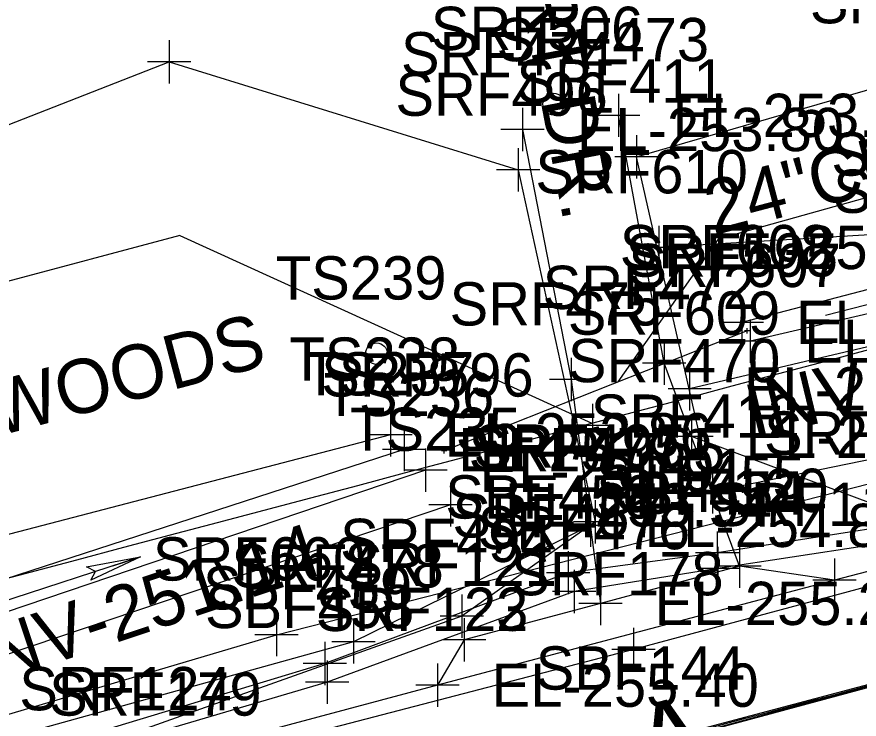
# Model space of a CAD drawing. Extents: x 818717 to 846077, y 440014 to 541392.
# Drawn here: x 831497.6 to 831575.4, y 493068.2 to 493133.1 of the extents above; entities that cross this region are included whole.
import ezdxf

# ---------------------------------------------------------------- set-up
doc = ezdxf.new("R2010")
doc.units = 0
for name, color, linetype in [('SURVEY - CENTERLINE - Preliminary', 7, 'Continuous'), ('SURVEY - CENTERLINE - Preliminary Text', 7, 'Continuous'), ('SURVEY - CONTROL with Text', 7, 'Continuous'), ('SURVEY - DRAINAGE - Area Shapes', 7, 'Continuous'), ('SURVEY - DRAINAGE - Natural Features Text', 7, 'Continuous'), ('SURVEY - DRAINAGE - Pipes and Culverts', 7, 'Continuous'), ('SURVEY - DRAINAGE - Pipes and Culverts - Points - Locators', 7, 'Continuous'), ('SURVEY - DRAINAGE - Pipes and Culverts - Points - Numbers', 7, 'Continuous'), ('SURVEY - DTM - Breaklines', 7, 'Continuous'), ('SURVEY - DTM - Breaklines - Points - Elevations', 7, 'Continuous'), ('SURVEY - DTM - Breaklines - Points - Locators', 7, 'Continuous'), ('SURVEY - DTM - Breaklines - Points - Numbers', 7, 'Continuous'), ('SURVEY - DTM - Spot Points - Locators', 7, 'Continuous'), ('SURVEY - DTM - Spot Points - Point Numbers', 7, 'Continuous'), ('SURVEY - PROPERTY - ROW Lines', 7, 'Continuous'), ('SURVEY - PROPERTY - ROW Lines - Points - Locators', 7, 'Continuous'), ('SURVEY - PROPERTY - ROW Lines Text', 7, 'Continuous'), ('SURVEY - TRAFFIC CONTROL - Pavement Marking - Points - Locators', 7, 'Continuous'), ('SURVEY - TRAFFIC CONTROL - Pavement Marking - Points - Numbers', 7, 'Continuous'), ('SURVEY - TRAFFIC CONTROL - Pavement Marking with Text', 7, 'Continuous'), ('SURVEY - TRANSPORTATION - Features', 7, 'Continuous'), ('SURVEY - TRANSPORTATION - Features - Points - Elevations', 7, 'Continuous'), ('SURVEY - TRANSPORTATION - Features - Points - Locators', 7, 'Continuous'), ('SURVEY - TRANSPORTATION - Features - Points - Numbers', 7, 'Continuous'), ('SURVEY - TRANSPORTATION - Features Text', 7, 'Continuous'), ('SURVEY - TRANSPORTATION - Roads', 7, 'Continuous'), ('SURVEY - TRANSPORTATION - Roads - Points - Locators', 7, 'Continuous'), ('SURVEY - TRANSPORTATION - Roads - Points - Numbers', 7, 'Continuous'), ('SURVEY - UTILITIES - Telephone (Underground) - Points - Locators', 7, 'Continuous'), ('SURVEY - UTILITIES - Telephone (Underground) - Points - Numbers', 7, 'Continuous'), ('SURVEY - UTILITIES - Telephone (Underground) with Text', 7, 'Continuous'), ('SURVEY - UTILITIES - Water - Points - Locators', 7, 'Continuous'), ('SURVEY - UTILITIES - Water - Points - Numbers', 7, 'Continuous'), ('SURVEY - UTILITIES - Water with Text', 7, 'Continuous'), ('SURVEY - VEGETATION - Features - Points - Locators', 7, 'Continuous'), ('SURVEY - VEGETATION - Features - Points - Numbers', 7, 'Continuous'), ('SURVEY - VEGETATION - Features with Text', 7, 'Continuous')]:
    doc.layers.add(name, color=color, linetype=linetype)

msp = doc.modelspace()

# ---------------------------------------------------------------- linework, layer by layer
at = {"layer": 'SURVEY - CENTERLINE - Preliminary'}
msp.add_arc((818719.062, 541389.917), 50000, 284.7154065, 285.0436538, dxfattribs=at)
msp.add_arc((818719.062, 541389.917), 50000, 284.7154065, 285.0436538, dxfattribs=at)
msp.add_arc((818719.062, 541389.917), 50000, 284.7154065, 285.0436538, dxfattribs=at)
msp.add_arc((818719.062, 541389.917), 50000, 284.7154065, 285.0436538, dxfattribs=at)
at = {"layer": 'SURVEY - CENTERLINE - Preliminary Text'}
msp.add_line((831558.491, 493066.325), (831606.777, 493079.302), dxfattribs=at)
at = {"layer": 'SURVEY - DRAINAGE - Area Shapes'}
msp.add_lwpolyline([(833331.859, 493535.432), (832825.85, 493400.537), (832121.677, 493216.641), (831495.156, 493049.754), (830960.374, 492909.24), (830124.726, 492686.081), (830069.903, 493396.232), (830870.864, 494031.842), (831248.114, 494413.668), (831536.954, 494545.328), (832050.066, 494534.011), (832097.956, 494614.841), (832139.363, 494784.62), (832167.463, 494840.578), (832274.31, 494844.357), (832647.216, 494804.129), (832934.236, 494910.407), (833081.033, 494456.054), (833331.859, 493535.432)], dxfattribs=at)
at = {"layer": 'SURVEY - DRAINAGE - Natural Features Text'}
for p, q in [((831599.028, 493112.281), (831572.307, 493105.484)), ((831509.061, 493083.183), (831479.903, 493073.688)), ((831506.494, 493082.347), (831509.061, 493083.183))]:
    msp.add_line(p, q, dxfattribs=at)
msp.add_lwpolyline([(831509.061, 493083.183), (831504.461, 493081.001), (831504.877, 493081.821), (831504.058, 493082.237)], close=True, dxfattribs=at)
msp.add_lwpolyline([(831509.061, 493083.183), (831504.461, 493081.001), (831504.877, 493081.821), (831504.058, 493082.237), (831509.061, 493083.183)], dxfattribs=at)
at = {"layer": 'SURVEY - DRAINAGE - Pipes and Culverts'}
msp.add_line((831565.088, 493104.057), (831537.09, 493092.978), dxfattribs=at)
msp.add_lwpolyline([(831587.189, 493119.443), (831562.391, 493112.525), (831553.148, 493099.332)], dxfattribs=at)
at = {"layer": 'SURVEY - DRAINAGE - Pipes and Culverts - Points - Locators'}
for p, q in [((831565.338, 493104.057), (831564.838, 493104.057)), ((831565.088, 493103.807), (831565.088, 493104.307)), ((831565.088, 493104.057), (831565.088, 493104.057)), ((831565.088, 493104.057), (831565.088, 493104.057)), ((831537.34, 493092.978), (831536.84, 493092.978)), ((831537.09, 493092.728), (831537.09, 493093.228)), ((831537.09, 493092.978), (831537.09, 493092.978)), ((831537.09, 493092.978), (831537.09, 493092.978))]:
    msp.add_line(p, q, dxfattribs=at)
at = {"layer": 'SURVEY - DTM - Breaklines'}
for points in [[(831744.451, 493161.417), (831733.604, 493161.483), (831718.894, 493162.931), (831693.147, 493143.854), (831664.483, 493135.934), (831635.807, 493128.011), (831584.094, 493113.394), (831556.937, 493111.759)], [(831746.03, 493150.489), (831721.994, 493159.598), (831701.715, 493140.661), (831669.965, 493132.337), (831637.076, 493123.714), (831584.271, 493109.954), (831564.6, 493104.835)], [(831744.998, 493144.972), (831720.931, 493155.221), (831703.763, 493138.419), (831670.768, 493129.618), (831637.801, 493120.823), (831586.818, 493108.105), (831565.348, 493103.1)], [(831741.372, 493141.892), (831719.215, 493148.149), (831699.026, 493131.875), (831668.028, 493124.843), (831637.031, 493117.811), (831588.921, 493105.572), (831559.772, 493098.697)], [(831739.775, 493125.726), (831736.956, 493133.247), (831706.031, 493122.208), (831667.127, 493111.396), (831622.43, 493100.258), (831577.899, 493087.609), (831559.934, 493094.306)], [(831172.329, 492965.048), (831181.588, 492967.428), (831227.673, 492979.44), (831274.722, 492991.657), (831322.924, 493004.211), (831368.331, 493016.255), (831413.81, 493028.289), (831465.868, 493041.898), (831511.625, 493053.907), (831556.788, 493065.9), (831604.836, 493079.031), (831650.912, 493091.157), (831699.096, 493103.986), (831742.479, 493115.705)], [(831532.144, 493094.442), (831486.289, 493082.487), (831415.631, 493063.889), (831383.162, 493053.358), (831340.908, 493041.84), (831285.146, 493026.641), (831223.231, 493009.746), (831163.609, 492993.477)], [(831533.389, 493093.084), (831489.025, 493078.666), (831431.592, 493059.142), (831388.212, 493049.938), (831337.168, 493036.099), (831288.162, 493022.812), (831221.989, 493004.466), (831163.904, 492990.46)], [(831535.361, 493091.173), (831488.68, 493075.366), (831432.576, 493055.286), (831391.041, 493045.716), (831336.222, 493030.754), (831290.631, 493018.961), (831222.65, 492999.882), (831164.865, 492987.274)], [(831537.694, 493087.968), (831489.299, 493071.653), (831438.646, 493053.387), (831396.747, 493041.741), (831341.579, 493028.03), (831295.034, 493016.461), (831259.616, 493004.035)], [(831550.599, 493086.08), (831528.725, 493075.327), (831482.273, 493062.405), (831435.506, 493050.328), (831391.53, 493037.773), (831349.427, 493027.395), (831305.624, 493016.09), (831259.616, 493004.035), (831215.986, 492993.539), (831167.489, 492980.123)]]:
    msp.add_lwpolyline(points, dxfattribs=at)
at = {"layer": 'SURVEY - DTM - Breaklines - Points - Locators'}
for p, q in [((831556.937, 493113.759), (831556.937, 493109.759)), ((831558.937, 493111.759), (831554.937, 493111.759)), ((831564.6, 493106.835), (831564.6, 493102.835)), ((831565.348, 493105.1), (831565.348, 493101.1)), ((831566.6, 493104.835), (831562.6, 493104.835)), ((831567.348, 493103.1), (831563.348, 493103.1)), ((831559.772, 493100.697), (831559.772, 493096.697)), ((831561.772, 493098.697), (831557.772, 493098.697)), ((831532.144, 493096.442), (831532.144, 493092.442)), ((831559.934, 493096.306), (831559.934, 493092.306)), ((831533.389, 493095.084), (831533.389, 493091.084)), ((831534.144, 493094.442), (831530.144, 493094.442)), ((831561.934, 493094.306), (831557.934, 493094.306)), ((831535.389, 493093.084), (831531.389, 493093.084)), ((831535.361, 493093.173), (831535.361, 493089.173)), ((831537.361, 493091.173), (831533.361, 493091.173)), ((831537.694, 493089.968), (831537.694, 493085.968)), ((831550.599, 493088.08), (831550.599, 493084.08)), ((831539.694, 493087.968), (831535.694, 493087.968)), ((831552.599, 493086.08), (831548.599, 493086.08)), ((831528.725, 493077.327), (831528.725, 493073.327)), ((831530.725, 493075.327), (831526.725, 493075.327))]:
    msp.add_line(p, q, dxfattribs=at)
at = {"layer": 'SURVEY - DTM - Spot Points - Locators'}
for centre in [(831547.211, 493125.006), (831530.851, 493101.945)]:
    msp.add_circle(centre, 1, dxfattribs=at)
at = {"layer": 'SURVEY - PROPERTY - ROW Lines'}
for radius in [49970, 50030]:
    msp.add_arc((818719.062, 541389.917), radius, 284.7154008, 285.0436538, dxfattribs=at)
at = {"layer": 'SURVEY - PROPERTY - ROW Lines - Points - Locators'}
for p, q in [((831550.785, 493097.318), (831550.785, 493093.318)), ((831552.785, 493095.318), (831548.785, 493095.318))]:
    msp.add_line(p, q, dxfattribs=at)
at = {"layer": 'SURVEY - PROPERTY - ROW Lines Text'}
msp.add_line((831512.683, 493112.851), (831462.856, 493099.612), dxfattribs=at)
msp.add_lwpolyline([(831512.683, 493112.851), (831550.732, 493095.516)], dxfattribs=at)
at = {"layer": 'SURVEY - TRAFFIC CONTROL - Pavement Marking - Points - Locators'}
for p, q in [((831554.576, 493076.615), (831554.576, 493072.615)), ((831556.576, 493074.615), (831552.576, 493074.615))]:
    msp.add_line(p, q, dxfattribs=at)
at = {"layer": 'SURVEY - TRAFFIC CONTROL - Pavement Marking with Text'}
msp.add_lwpolyline([(832159.393, 493235.767), (832116.703, 493224.524), (832072.635, 493213.169), (832030, 493201.967), (831987.463, 493190.831), (831936.579, 493177.364), (831894.104, 493165.965), (831849.455, 493153.917), (831808.033, 493142.521), (831768.355, 493131.658), (831727.87, 493120.892), (831684.499, 493109.183), (831641.677, 493097.858), (831599.16, 493086.583), (831554.576, 493074.615), (831511.865, 493063.498), (831467.074, 493051.662), (831425.051, 493040.689), (831380.344, 493029.109), (831337.841, 493017.824), (831296.132, 493006.891), (831251.605, 492995.362), (831208.941, 492984.122), (831169.874, 492973.88)], dxfattribs=at)
at = {"layer": 'SURVEY - TRANSPORTATION - Features'}
for points in [[(831564.37, 493082.314), (831557.43, 493101.074), (831553.185, 493123.968)], [(831544.345, 493122.659), (831548.836, 493099.548), (831551.543, 493078.869)], [(831573.142, 493081.019), (831564.37, 493082.314), (831551.543, 493078.869), (831538.957, 493075.489), (831536.478, 493071.314)]]:
    msp.add_lwpolyline(points, dxfattribs=at)
at = {"layer": 'SURVEY - TRANSPORTATION - Features - Points - Locators'}
for p, q in [((831553.185, 493125.968), (831553.185, 493121.968)), ((831544.345, 493124.659), (831544.345, 493120.659)), ((831555.185, 493123.968), (831551.185, 493123.968)), ((831546.345, 493122.659), (831542.345, 493122.659)), ((831557.43, 493103.074), (831557.43, 493099.074)), ((831548.836, 493101.548), (831548.836, 493097.548)), ((831559.43, 493101.074), (831555.43, 493101.074)), ((831550.836, 493099.548), (831546.836, 493099.548)), ((831564.37, 493084.314), (831564.37, 493080.314)), ((831566.37, 493082.314), (831562.37, 493082.314)), ((831551.543, 493080.869), (831551.543, 493076.869)), ((831553.543, 493078.869), (831549.543, 493078.869)), ((831538.957, 493077.489), (831538.957, 493073.489)), ((831540.957, 493075.489), (831536.957, 493075.489)), ((831536.478, 493073.314), (831536.478, 493069.314)), ((831538.478, 493071.314), (831534.478, 493071.314))]:
    msp.add_line(p, q, dxfattribs=at)
at = {"layer": 'SURVEY - TRANSPORTATION - Roads'}
msp.add_lwpolyline([(831740.144, 493125.177), (831693.824, 493112.887), (831648.314, 493100.781), (831602.497, 493088.652), (831573.142, 493081.019), (831536.489, 493071.326), (831509.088, 493063.99), (831462.949, 493051.686), (831417.272, 493039.628), (831365.779, 493026.172), (831320.146, 493014.201), (831272.416, 493001.811), (831225.35, 492989.574), (831179.261, 492977.484), (831169.535, 492974.824)], dxfattribs=at)
at = {"layer": 'SURVEY - TRANSPORTATION - Roads - Points - Locators'}
for p, q in [((831573.142, 493083.019), (831573.142, 493079.019)), ((831575.142, 493081.019), (831571.142, 493081.019)), ((831536.489, 493073.326), (831536.489, 493069.326)), ((831538.489, 493071.326), (831534.489, 493071.326))]:
    msp.add_line(p, q, dxfattribs=at)
at = {"layer": 'SURVEY - UTILITIES - Telephone (Underground) - Points - Locators'}
for p, q in [((831562.314, 493085.527), (831562.314, 493081.527)), ((831548.549, 493083.706), (831548.549, 493079.706)), ((831564.314, 493083.527), (831560.314, 493083.527)), ((831562.38, 493084.08), (831562.38, 493080.08)), ((831549.09, 493081.965), (831549.09, 493077.965)), ((831564.38, 493082.08), (831560.38, 493082.08)), ((831550.549, 493081.706), (831546.549, 493081.706)), ((831551.09, 493079.965), (831547.09, 493079.965)), ((831526.07, 493075.307), (831526.07, 493071.307)), ((831528.07, 493073.307), (831524.07, 493073.307)), ((831526.289, 493073.584), (831526.289, 493069.584)), ((831528.289, 493071.584), (831524.289, 493071.584))]:
    msp.add_line(p, q, dxfattribs=at)
at = {"layer": 'SURVEY - UTILITIES - Telephone (Underground) with Text'}
for points in [[(831740.84, 493147.467), (831733.648, 493144.983), (831719.647, 493132.044), (831718.211, 493127.362), (831710.768, 493122.23), (831704.627, 493119.113), (831642.209, 493101.762), (831589.144, 493087.726), (831562.314, 493083.527), (831548.549, 493081.706), (831526.07, 493073.307), (831474.785, 493057.785), (831408.782, 493040.903), (831354.464, 493027.01)], [(831741.296, 493145.812), (831734.319, 493143.235), (831720.767, 493131.046), (831718.478, 493125.874), (831712.048, 493120.945), (831705.032, 493117.395), (831642.503, 493100.3), (831589.846, 493086.286), (831562.38, 493082.08), (831549.09, 493079.965), (831526.289, 493071.584), (831475.248, 493056.52), (831409.484, 493038.726), (831354.478, 493025.593)]]:
    msp.add_lwpolyline(points, dxfattribs=at)
at = {"layer": 'SURVEY - UTILITIES - Water - Points - Locators'}
for p, q in [((831521.601, 493077.978), (831521.601, 493073.978)), ((831523.601, 493075.978), (831519.601, 493075.978))]:
    msp.add_line(p, q, dxfattribs=at)
at = {"layer": 'SURVEY - UTILITIES - Water with Text'}
msp.add_lwpolyline([(831168.532, 492982.826), (831221.682, 492997.593), (831271.354, 493010.029), (831320.051, 493023.02), (831382.113, 493039.086), (831464.428, 493059.016), (831521.601, 493075.978), (831637.266, 493105.469), (831699.537, 493130.689), (831734.635, 493142.288), (831763.924, 493149.403), (831800.526, 493157.828), (831844.475, 493169.569), (831878.726, 493177.183), (831933.717, 493193.592), (832000.948, 493211.255), (832058.592, 493225.484), (832113.596, 493238.286), (832172.678, 493261.927), (832217.98, 493273.658), (832269.171, 493287.197), (832330.785, 493299.453)], dxfattribs=at)
at = {"layer": 'SURVEY - VEGETATION - Features - Points - Locators'}
for p, q in [((831511.696, 493130.914), (831511.696, 493126.914)), ((831513.696, 493128.914), (831509.696, 493128.914)), ((831554.85, 493122.135), (831554.85, 493118.135)), ((831543.941, 493120.924), (831543.941, 493116.924)), ((831556.85, 493120.135), (831552.85, 493120.135)), ((831545.941, 493118.924), (831541.941, 493118.924)), ((831561.875, 493091.174), (831561.875, 493087.174)), ((831563.875, 493089.174), (831559.875, 493089.174)), ((831551.053, 493088.403), (831551.053, 493084.403)), ((831553.053, 493086.403), (831549.053, 493086.403)), ((831538.719, 493079.69), (831538.719, 493075.69)), ((831540.719, 493077.69), (831536.719, 493077.69))]:
    msp.add_line(p, q, dxfattribs=at)
at = {"layer": 'SURVEY - VEGETATION - Features with Text'}
for points in [[(831643.125, 493105.663), (831600.481, 493097.106), (831561.875, 493089.174), (831554.85, 493120.135), (831582.611, 493128.17), (831628.771, 493136.823)], [(831133.174, 493025.253), (831188.614, 493039.111), (831273.803, 493058.132), (831327.178, 493074.676), (831372.452, 493078.695), (831446.522, 493103.398), (831511.696, 493128.914), (831543.941, 493118.924), (831551.053, 493086.403), (831538.719, 493077.69), (831488.182, 493059.708), (831414.149, 493041.529), (831340.276, 493029.597), (831322.827, 493014.847), (831277.91, 493002.895), (831227.538, 492995.396), (831165.974, 492983.974)]]:
    msp.add_lwpolyline(points, dxfattribs=at)

# ---------------------------------------------------------------- texts
at = {"layer": 'SURVEY - CENTERLINE - Preliminary Text'}
msp.add_text('A', height=7.5, rotation=14.87953, dxfattribs=at).set_placement((831555.829, 493061.738))
at = {"layer": 'SURVEY - CONTROL with Text'}
msp.add_text('GPS 49-087-07', height=5, rotation=14.48633, dxfattribs=at).set_placement((831569.051, 493052.572))
at = {"layer": 'SURVEY - DRAINAGE - Pipes and Culverts'}
for s, rotation, p in [('24"CMP', 14.76781, (831561.961, 493112.862)), ('INV-250.56', 13.49737, (831565.649, 493094.059)), ('INV-251.14', 18.45578, (831494.046, 493070.958))]:
    msp.add_text(s, height=5, rotation=rotation, dxfattribs=at).set_placement(p)
at = {"layer": 'SURVEY - DRAINAGE - Pipes and Culverts - Points - Numbers'}
for s, p in [('SRF595', (831553.849, 493109.057)), ('SRF596', (831525.74, 493097.978))]:
    msp.add_text(s, height=4, dxfattribs=at).set_placement(p)
at = {"layer": 'SURVEY - DTM - Breaklines - Points - Elevations'}
for s, p in [('EL-253.70', (831561.937, 493109.759)), ('EL-250.90', (831569.6, 493102.835)), ('EL-250.69', (831570.348, 493101.1)), ('EL-254.18', (831564.772, 493096.697)), ('EL-252.86', (831537.144, 493092.442)), ('EL-254.64', (831564.934, 493092.306)), ('EL-251.65', (831538.389, 493091.084)), ('EL-251.91', (831540.361, 493089.173)), ('EL-253.94', (831542.694, 493085.968)), ('EL-254.89', (831555.599, 493084.08))]:
    msp.add_text(s, height=4, dxfattribs=at).set_placement(p)
at = {"layer": 'SURVEY - DTM - Breaklines - Points - Numbers'}
for s, p in [('SRF603', (831572.855, 493118.394)), ('SRF610', (831545.524, 493116.759)), ('SRF604', (831573.031, 493114.954)), ('SRF608', (831553.313, 493109.835)), ('SRF607', (831554.108, 493108.1)), ('SRF609', (831548.517, 493103.697)), ('TS238', (831522.809, 493099.442)), ('SRF470', (831548.521, 493099.306)), ('TS237', (831524.101, 493098.084)), ('TS236', (831525.963, 493096.173)), ('TS235', (831528.406, 493092.968)), ('SRF469', (831566.643, 493092.609)), ('SRF477', (831539.359, 493091.08)), ('SRF478', (831517.439, 493080.327)), ('SBF144', (831545.549, 493070.9))]:
    msp.add_text(s, height=4, dxfattribs=at).set_placement(p)
at = {"layer": 'SURVEY - DTM - Spot Points - Point Numbers'}
for s, p in [('SRF602', (831570.88, 493132.473)), ('SRF506', (831535.862, 493130.006)), ('TS239', (831521.547, 493106.945))]:
    msp.add_text(s, height=4, dxfattribs=at).set_placement(p)
at = {"layer": 'SURVEY - TRAFFIC CONTROL - Pavement Marking - Points - Numbers'}
for s, p in [('SRF178', (831543.289, 493079.615)), ('SRF179', (831500.609, 493068.498))]:
    msp.add_text(s, height=4, dxfattribs=at).set_placement(p)
at = {"layer": 'SURVEY - TRANSPORTATION - Features - Points - Elevations'}
for s, p in [('EL-253.91', (831558.185, 493121.968)), ('EL-253.80', (831549.345, 493120.659)), ('EL-255.22', (831556.543, 493076.869)), ('EL-255.40', (831541.478, 493069.314))]:
    msp.add_text(s, height=4, dxfattribs=at).set_placement(p)
at = {"layer": 'SURVEY - TRANSPORTATION - Features - Points - Numbers'}
for s, p in [('SRF473', (831541.945, 493128.968)), ('SRF474', (831533.105, 493127.659)), ('SRF472', (831546.191, 493106.074)), ('SRF475', (831537.596, 493104.548)), ('SRF120', (831552.957, 493087.314)), ('SRF476', (831540.193, 493083.869)), ('SRF121', (831527.875, 493080.489)), ('SRF122', (831525.238, 493076.314))]:
    msp.add_text(s, height=4, dxfattribs=at).set_placement(p)
at = {"layer": 'SURVEY - TRANSPORTATION - Features Text'}
msp.add_text('GR/DIRT DR.', height=5, rotation=280.75043, dxfattribs=at).set_placement((831540.518, 493154.189))
at = {"layer": 'SURVEY - TRANSPORTATION - Roads - Points - Numbers'}
for s, p in [('SRF118', (831561.855, 493086.019)), ('SRF123', (831525.249, 493076.326)), ('SRF124', (831497.848, 493068.99))]:
    msp.add_text(s, height=4, dxfattribs=at).set_placement(p)
at = {"layer": 'SURVEY - UTILITIES - Telephone (Underground) - Points - Numbers'}
for s, p in [('SBF455', (831551.074, 493088.527)), ('SBF454', (831551.14, 493087.08)), ('SBF456', (831537.199, 493086.706)), ('SBF457', (831537.851, 493084.965)), ('SBF459', (831514.814, 493078.307)), ('SBF458', (831515.002, 493076.584))]:
    msp.add_text(s, height=4, dxfattribs=at).set_placement(p)
at = {"layer": 'SURVEY - UTILITIES - Water - Points - Numbers'}
msp.add_text('SRF660', height=4, dxfattribs=at).set_placement((831510.188, 493080.978))
at = {"layer": 'SURVEY - VEGETATION - Features - Points - Numbers'}
for s, p in [('SBF411', (831543.767, 493125.135)), ('SRF496', (831532.591, 493123.924)), ('SBF412', (831550.635, 493094.174)), ('SRF495', (831539.813, 493091.403)), ('SRF494', (831527.48, 493082.69))]:
    msp.add_text(s, height=4, dxfattribs=at).set_placement(p)
at = {"layer": 'SURVEY - VEGETATION - Features with Text'}
msp.add_text('WOODS', height=5, rotation=14.83169, dxfattribs=at).set_placement((831495.77, 493094.274))

doc.saveas('drawing.dxf')
